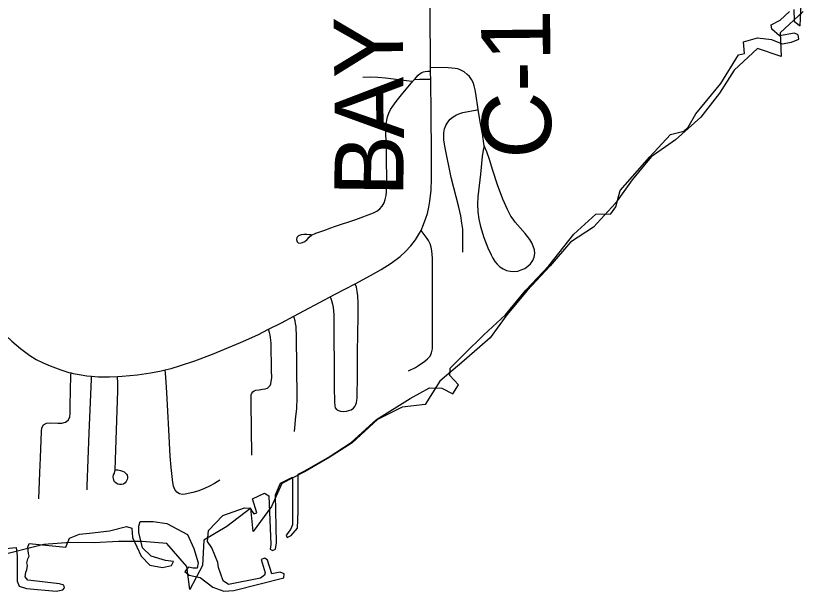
# Model space of a CAD drawing. Extents: x 0 to 34, y 0 to 22.
# Drawn here: x 8.0868 to 8.4109, y 17.9552 to 18.1919 of the extents above; entities that cross this region are included whole.
import ezdxf

# ---------------------------------------------------------------- set-up
doc = ezdxf.new("R2010")
doc.units = 0
for name, color, linetype in [('GM_X_Corporation', 7, 'Continuous'), ('GM_X_County_Road', 7, 'Continuous'), ('GM_X_County_Road_Text', 7, 'Continuous'), ('GM_X_Major_Lake', 7, 'Continuous'), ('GM_X_Township_Road', 7, 'Continuous')]:
    doc.layers.add(name, color=color, linetype=linetype)

msp = doc.modelspace()

# ---------------------------------------------------------------- linework, layer by layer
at = {"layer": 'GM_X_Corporation'}
for points in [[(8.40694, 18.19442), (8.40706, 18.18974), (8.40869, 18.1885), (8.40958, 18.18782), (8.4097, 18.19082), (8.40994, 18.19633)], [(8.07965, 17.97258), (8.08696, 17.97318), (8.08743, 17.96959), (8.08743, 17.9594), (8.08827, 17.95724), (8.09127, 17.95629), (8.10349, 17.95521), (8.10613, 17.9558), (8.10685, 17.95664), (8.10661, 17.95772), (8.10481, 17.9582), (8.09175, 17.95976), (8.09067, 17.9612), (8.09091, 17.96311), (8.09139, 17.96396), (8.09163, 17.96575), (8.09139, 17.96695), (8.09175, 17.96851), (8.09235, 17.96959), (8.09211, 17.97079), (8.09175, 17.9733), (8.09234, 17.9748), (8.10745, 17.9733), (8.10889, 17.97702), (8.11308, 17.9787), (8.11716, 17.97906), (8.12543, 17.98001), (8.13238, 17.98181), (8.13453, 17.98109), (8.1349, 17.97726), (8.13849, 17.96959), (8.14197, 17.96599), (8.14724, 17.96503), (8.15095, 17.96575), (8.15167, 17.96743), (8.14844, 17.96779), (8.14256, 17.96959), (8.13897, 17.97306), (8.13741, 17.97942), (8.13741, 17.98193), (8.13801, 17.98385), (8.1434, 17.98385), (8.14903, 17.98301), (8.15743, 17.97858), (8.16006, 17.97282), (8.16186, 17.96683), (8.1615, 17.96467), (8.15982, 17.96467), (8.1579, 17.96515), (8.15639, 17.96337), (8.15814, 17.9618), (8.1627, 17.96084), (8.16785, 17.95689), (8.1724, 17.95521), (8.1766, 17.95556), (8.19709, 17.96072), (8.19721, 17.9624), (8.19566, 17.96311), (8.19218, 17.9624), (8.19038, 17.96803), (8.1893, 17.96887), (8.18775, 17.96827), (8.18942, 17.96276), (8.18918, 17.9618), (8.18751, 17.9606), (8.17432, 17.95796), (8.17216, 17.95952), (8.17025, 17.96491), (8.17001, 17.96707), (8.16749, 17.97306), (8.16569, 17.9757), (8.16617, 17.98025), (8.17205, 17.98637), (8.18091, 17.98948), (8.18309, 17.98935), (8.18475, 17.98708), (8.18607, 17.98744), (8.18427, 17.9932), (8.18918, 17.99559), (8.19098, 17.99439), (8.19182, 17.97438), (8.19146, 17.97246), (8.19242, 17.97198), (8.19374, 17.97246), (8.1941, 17.9751), (8.19371, 17.99485), (8.1958, 17.9996), (8.20064, 18.00207), (8.20069, 17.98253), (8.19985, 17.98061), (8.19805, 17.97833), (8.19853, 17.97738), (8.20009, 17.9781), (8.20273, 17.98109), (8.20297, 17.98816), (8.20306, 18.00331), (8.20548, 18.00454), (8.21534, 18.01024), (8.22483, 18.01632), (8.23527, 18.02582), (8.24911, 18.03442), (8.25702, 18.03886), (8.26217, 18.03874), (8.26672, 18.03634), (8.269, 18.04006), (8.2654, 18.04389), (8.26553, 18.04701), (8.2714, 18.05276), (8.27943, 18.06067), (8.28839, 18.06893), (8.29674, 18.079), (8.30623, 18.08907), (8.31646, 18.10202), (8.32545, 18.11029), (8.33168, 18.1104), (8.33371, 18.11328), (8.33551, 18.11999), (8.34778, 18.13389), (8.35625, 18.143), (8.36176, 18.14444), (8.36357, 18.14604), (8.36667, 18.15163), (8.37698, 18.16398), (8.38417, 18.17584), (8.38669, 18.17644), (8.38633, 18.18123), (8.39208, 18.18279), (8.39783, 18.18219), (8.40215, 18.1804), (8.40598, 18.18111), (8.40898, 18.18231), (8.40874, 18.18411), (8.4073, 18.18471), (8.40107, 18.18363), (8.39795, 18.18639), (8.39771, 18.18818), (8.40131, 18.1901), (8.40514, 18.1937)]]:
    msp.add_lwpolyline(points, dxfattribs=at)
at = {"layer": 'GM_X_County_Road'}
msp.add_line((8.20128, 18.06838), (8.21626, 18.07635), dxfattribs=at)
for points in [[(8.2575, 18.17059), (8.25731, 18.19468), (8.25689, 18.22692), (8.25625, 18.26405), (8.25588, 18.28884), (8.25479, 18.36008)], [(8.25755, 18.16588), (8.25751, 18.16829), (8.25752, 18.16905), (8.2575, 18.17059)], [(8.25358, 18.10358), (8.25463, 18.10601), (8.2556, 18.10859), (8.25622, 18.1106), (8.25684, 18.11315), (8.25727, 18.1157), (8.25771, 18.12019), (8.25795, 18.12486), (8.25789, 18.13575), (8.25782, 18.15124), (8.25755, 18.16588)], [(8.21626, 18.07635), (8.21801, 18.07728), (8.22647, 18.08169), (8.23277, 18.08513), (8.23717, 18.08756), (8.24129, 18.0902), (8.24496, 18.09292), (8.24715, 18.095), (8.24933, 18.09727), (8.25128, 18.09976), (8.25215, 18.10108), (8.25294, 18.10245), (8.25358, 18.10358)], [(8.05731, 18.08559), (8.08071, 18.0623), (8.08523, 18.058), (8.08882, 18.05498), (8.09262, 18.05222), (8.09528, 18.05056), (8.09807, 18.0491), (8.10095, 18.04786), (8.10537, 18.04627), (8.10873, 18.04521), (8.10957, 18.04502)], [(8.19085, 18.06295), (8.19611, 18.06563), (8.20128, 18.06838)], [(8.14836, 18.04626), (8.15073, 18.04688), (8.15462, 18.048), (8.16056, 18.04995), (8.16784, 18.05268), (8.17931, 18.05746), (8.1864, 18.06069), (8.19085, 18.06295)], [(8.12875, 18.04356), (8.13055, 18.04361), (8.13692, 18.0442), (8.14228, 18.04505), (8.14608, 18.04576), (8.14836, 18.04626)], [(8.10957, 18.04502), (8.11051, 18.04481), (8.11294, 18.04429), (8.11604, 18.04381), (8.11798, 18.04366)], [(8.11798, 18.04366), (8.12072, 18.04344), (8.12542, 18.04346), (8.12875, 18.04356)]]:
    msp.add_lwpolyline(points, dxfattribs=at)
at = {"layer": 'GM_X_Major_Lake'}
msp.add_lwpolyline([(8.41086, 18.19369), (8.40137, 18.18495), (8.40175, 18.17508), (8.39207, 18.1785), (8.3824, 18.16957), (8.37633, 18.16007), (8.36874, 18.1502), (8.3583, 18.14089), (8.34825, 18.13386), (8.34047, 18.12436), (8.33364, 18.11487), (8.32453, 18.10499), (8.31504, 18.09872), (8.30669, 18.08903), (8.29721, 18.07896), (8.28886, 18.0689), (8.28203, 18.0594), (8.2714, 18.05009), (8.26135, 18.04155), (8.25528, 18.03205), (8.24579, 18.03091), (8.23573, 18.02578), (8.2253, 18.01628), (8.21581, 18.0102), (8.20594, 18.00451), (8.19627, 17.99957), (8.19209, 17.99007), (8.1845, 17.97981), (8.18355, 17.98931), (8.17369, 17.9819), (8.1642, 17.9762), (8.16363, 17.96576), (8.15851, 17.95588), (8.15718, 17.96538), (8.14902, 17.97487), (8.13878, 17.97563), (8.1291, 17.97563), (8.11904, 17.97506), (8.10936, 17.97525), (8.09836, 17.97449), (8.07863, 17.96955)], dxfattribs=at)
at = {"layer": 'GM_X_Township_Road'}
msp.add_line((8.25024, 18.165), (8.25094, 18.16574), dxfattribs=at)
for points in [[(8.25094, 18.16574), (8.25244, 18.16746), (8.25317, 18.16809), (8.25385, 18.1685), (8.25455, 18.1688), (8.25528, 18.16897), (8.25633, 18.16907), (8.25752, 18.16905)], [(8.27712, 18.15333), (8.27619, 18.15987), (8.27588, 18.1614), (8.27546, 18.16308), (8.27502, 18.16443), (8.27438, 18.16567), (8.27348, 18.16695), (8.27258, 18.16781), (8.2713, 18.16886), (8.27002, 18.16954), (8.26874, 18.17003), (8.26761, 18.17025), (8.26626, 18.17041), (8.26472, 18.17048), (8.2575, 18.17059)], [(8.22957, 18.16666), (8.23272, 18.16673), (8.23587, 18.1666), (8.239, 18.16631), (8.2487, 18.16517), (8.25024, 18.165)], [(8.25094, 18.16574), (8.25292, 18.16579), (8.25755, 18.16588)], [(8.20838, 18.10175), (8.20752, 18.10182), (8.20655, 18.1019), (8.20533, 18.10192), (8.20431, 18.1018), (8.20318, 18.10144), (8.20246, 18.10073), (8.20233, 18.09984), (8.20255, 18.09894), (8.20303, 18.09849), (8.20381, 18.09837), (8.20486, 18.0986), (8.20579, 18.0991), (8.20669, 18.0999), (8.20754, 18.10083), (8.20846, 18.10173), (8.21027, 18.10255), (8.21356, 18.10364), (8.21646, 18.10464), (8.21795, 18.10526), (8.22677, 18.10816), (8.23399, 18.11083), (8.23536, 18.11154), (8.2366, 18.11246), (8.23761, 18.1136), (8.23835, 18.11494), (8.23886, 18.1164), (8.23918, 18.11792), (8.23937, 18.11946), (8.23952, 18.12256), (8.23934, 18.13493), (8.23908, 18.14421), (8.23923, 18.1473), (8.23945, 18.14892), (8.23984, 18.15035), (8.24039, 18.15183), (8.24108, 18.15329), (8.24193, 18.15473), (8.24336, 18.15666), (8.24616, 18.1601), (8.24966, 18.16432), (8.25024, 18.165)], [(8.27076, 18.09467), (8.27084, 18.10091), (8.27073, 18.10408), (8.27044, 18.10665), (8.26992, 18.10959), (8.26911, 18.11319), (8.26601, 18.12535), (8.26349, 18.13759), (8.26303, 18.14069), (8.26291, 18.14225), (8.26297, 18.14381), (8.26326, 18.14535), (8.26379, 18.14681), (8.26458, 18.14815), (8.26559, 18.14932), (8.2668, 18.1503), (8.26814, 18.15109), (8.26955, 18.15172), (8.27081, 18.15212), (8.27666, 18.15324), (8.27712, 18.15333)], [(8.27958, 18.13836), (8.27886, 18.14333), (8.27798, 18.14824), (8.27712, 18.15333)], [(8.27958, 18.13836), (8.27916, 18.13656), (8.27873, 18.13407), (8.278, 18.12674), (8.27692, 18.11749), (8.27679, 18.11439), (8.27695, 18.11129), (8.27739, 18.10822), (8.27807, 18.10519), (8.27944, 18.10075), (8.28113, 18.09641), (8.2824, 18.09357), (8.28311, 18.09219), (8.28393, 18.09089), (8.28493, 18.0897), (8.28607, 18.08865), (8.28736, 18.08778), (8.28877, 18.08716), (8.29027, 18.08682), (8.29182, 18.08675), (8.29336, 18.08692), (8.29485, 18.08734), (8.29626, 18.08799), (8.29756, 18.08886), (8.29869, 18.08993), (8.29961, 18.09119), (8.30019, 18.09261), (8.30039, 18.09412), (8.30023, 18.09564), (8.29979, 18.09712), (8.29912, 18.09853), (8.29831, 18.09984), (8.29642, 18.1023), (8.29238, 18.10701), (8.29144, 18.10824), (8.29058, 18.10953), (8.28913, 18.11226), (8.28726, 18.11653), (8.28505, 18.12233), (8.28315, 18.12831), (8.28171, 18.13283), (8.28066, 18.136), (8.27958, 18.13836)], [(8.24847, 18.04592), (8.25125, 18.0473), (8.25258, 18.04808), (8.25509, 18.04984), (8.25629, 18.05078), (8.25732, 18.05193), (8.25796, 18.05332), (8.25824, 18.05485), (8.25831, 18.05639), (8.25826, 18.09215), (8.25797, 18.09519), (8.2577, 18.09667), (8.25728, 18.09808), (8.25667, 18.0994), (8.25606, 18.10031), (8.25358, 18.10358)], [(8.21626, 18.07635), (8.21638, 18.076), (8.2168, 18.07473), (8.21718, 18.07327), (8.21744, 18.07196), (8.21772, 18.06888), (8.21787, 18.03912), (8.21792, 18.0331), (8.21805, 18.03151), (8.21829, 18.03063), (8.21881, 18.02995), (8.21959, 18.02951), (8.2205, 18.02925), (8.22148, 18.02916), (8.22289, 18.02928), (8.22388, 18.02951), (8.22485, 18.02988), (8.22579, 18.03051), (8.22638, 18.0312), (8.2268, 18.03201), (8.22703, 18.03282), (8.22716, 18.03367), (8.22726, 18.03477), (8.22739, 18.0441), (8.2274, 18.05348), (8.22771, 18.06838), (8.22771, 18.07368), (8.22756, 18.07667), (8.22733, 18.07859), (8.22697, 18.08031), (8.22665, 18.08119), (8.22647, 18.08169)], [(8.2015, 18.02087), (8.20207, 18.02711), (8.20243, 18.03019), (8.20264, 18.03484), (8.20241, 18.05986), (8.20216, 18.06407), (8.20198, 18.06528), (8.2018, 18.06647), (8.20145, 18.06775), (8.20128, 18.06838)], [(8.184, 18.01118), (8.18365, 18.03272), (8.18367, 18.03486), (8.18375, 18.03601), (8.18403, 18.03674), (8.18433, 18.03723), (8.18486, 18.03766), (8.18566, 18.03793), (8.18696, 18.03809), (8.18837, 18.03826), (8.18948, 18.03845), (8.19036, 18.03875), (8.19102, 18.03924), (8.19145, 18.03986), (8.19173, 18.0405), (8.19196, 18.04147), (8.19213, 18.04303), (8.19211, 18.04616), (8.19185, 18.05704), (8.19176, 18.05852), (8.19164, 18.05958), (8.19147, 18.0606), (8.1912, 18.06166), (8.19085, 18.06295)], [(8.17075, 18.00087), (8.16861, 17.99957), (8.16651, 17.99842), (8.16444, 17.99743), (8.16213, 17.99652), (8.1597, 17.99578), (8.15658, 17.99511), (8.15537, 17.99501), (8.15415, 17.99527), (8.15306, 17.99595), (8.15224, 17.99706), (8.15176, 17.99847), (8.15144, 17.99998), (8.15072, 18.00608), (8.15035, 18.01071), (8.14985, 18.02154), (8.14904, 18.03696), (8.14862, 18.04329), (8.14836, 18.04626)], [(8.09627, 17.99325), (8.09671, 18.00399), (8.09696, 18.01014), (8.09738, 18.02093), (8.0976, 18.02246), (8.09827, 18.02372), (8.09953, 18.0244), (8.1011, 18.02453), (8.10419, 18.02434), (8.10576, 18.02434), (8.10725, 18.02469), (8.1084, 18.02553), (8.10901, 18.02687), (8.10918, 18.02842), (8.1092, 18.03153), (8.10954, 18.04409), (8.10957, 18.04502)], [(8.11621, 17.99688), (8.11623, 17.99844), (8.11697, 18.02031), (8.11793, 18.04249), (8.11798, 18.04366)], [(8.128, 18.00519), (8.12883, 18.00511), (8.12992, 18.00493), (8.1308, 18.00463), (8.13138, 18.00433), (8.13189, 18.00392), (8.13235, 18.00342), (8.1326, 18.0029), (8.13274, 18.00225), (8.13276, 18.00171), (8.13264, 18.00111), (8.13229, 18.00032), (8.13184, 17.9998), (8.13111, 17.99928), (8.13034, 17.99906), (8.12948, 17.99912), (8.12885, 17.9993), (8.12815, 17.99963), (8.12752, 18.00017), (8.12716, 18.00084), (8.12698, 18.00158), (8.12695, 18.00213), (8.12711, 18.00307), (8.1274, 18.00383), (8.1276, 18.00446), (8.12773, 18.00521), (8.12799, 18.01341), (8.12879, 18.03766), (8.12877, 18.0407), (8.12875, 18.04356)]]:
    msp.add_lwpolyline(points, dxfattribs=at)

# ---------------------------------------------------------------- texts
at = {"layer": 'GM_X_County_Road_Text'}
for s, height, rotation, p in [('C-135', 0.028409, 90.5458, (8.30723, 18.13327)), ('Y', 0.02841, 90.6909, (8.24629, 18.16651)), ('A', 0.02841, 90.6261, (8.24656, 18.14147)), ('B', 0.02841, 89.2428, (8.24625, 18.11739))]:
    msp.add_text(s, height=height, rotation=rotation, dxfattribs=at).set_placement(p)

doc.saveas('drawing.dxf')
